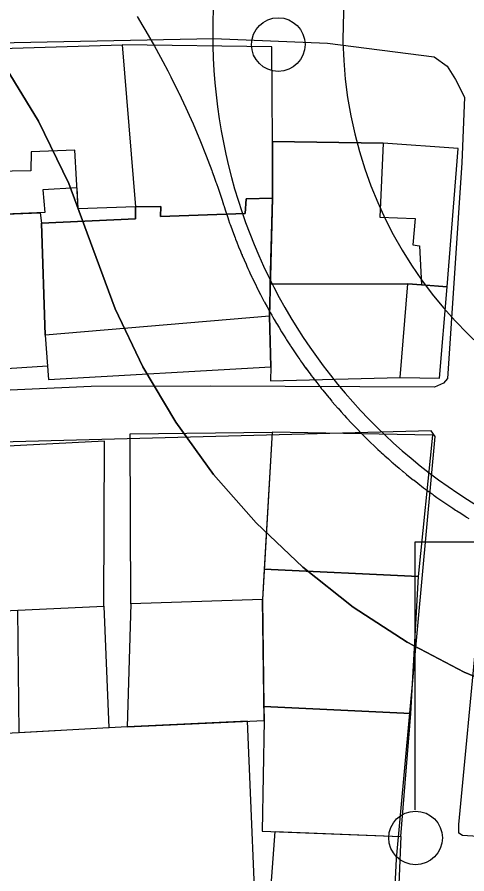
# Model space of a CAD drawing. Extents: x 417997 to 421451, y 4451742 to 4455216.
# Drawn here: x 420011.7 to 420041, y 4453621.7 to 4453677.7 of the extents above; entities that cross this region are included whole.
import ezdxf

# ---------------------------------------------------------------- set-up
doc = ezdxf.new("R2010")
doc.units = 0
for name, color, linetype in [('ADAKENARI', 7, 'Continuous'), ('B_Mesken', 7, 'Continuous'), ('B_Teras', 7, 'Continuous'), ('KALDIRIM', 7, 'Continuous'), ('PL_AYA_PARK_DINLENME', 7, 'Continuous'), ('PL_TURZM', 7, 'Continuous'), ('S_Elektrik_Diregi', 7, 'Continuous'), ('TR_TİCT', 7, 'Continuous'), ('Yol_Sose', 7, 'Continuous')]:
    doc.layers.add(name, color=color, linetype=linetype)

msp = doc.modelspace()

# ---------------------------------------------------------------- linework, layer by layer
at = {"layer": 'ADAKENARI'}
for p, q in [((420010.701, 4453674.734), (420013.05, 4453670.871)), ((420010.701, 4453674.734), (420013.05, 4453670.871)), ((420013.05, 4453670.871), (420015.02, 4453666.802)), ((420013.05, 4453670.871), (420015.02, 4453666.802)), ((420015.02, 4453666.802), (420016.596, 4453662.564)), ((420015.02, 4453666.802), (420016.596, 4453662.564)), ((420016.596, 4453662.564), (420018.053, 4453658.621)), ((420016.596, 4453662.564), (420018.053, 4453658.621)), ((420018.053, 4453658.621), (420019.864, 4453654.827)), ((420018.053, 4453658.621), (420019.864, 4453654.827)), ((420019.864, 4453654.827), (420022.013, 4453651.215)), ((420019.864, 4453654.827), (420022.013, 4453651.215)), ((420022.013, 4453651.215), (420024.484, 4453647.814)), ((420022.013, 4453651.215), (420024.484, 4453647.814)), ((420024.484, 4453647.814), (420027.255, 4453644.652)), ((420024.484, 4453647.814), (420027.255, 4453644.652)), ((420027.255, 4453644.652), (420030.303, 4453641.757)), ((420027.255, 4453644.652), (420030.303, 4453641.757)), ((420030.303, 4453641.757), (420033.602, 4453639.152)), ((420030.303, 4453641.757), (420033.602, 4453639.152)), ((420033.602, 4453639.152), (420037.126, 4453636.859)), ((420033.602, 4453639.152), (420037.126, 4453636.859)), ((420037.126, 4453636.859), (420040.844, 4453634.897)), ((420037.126, 4453636.859), (420040.844, 4453634.897)), ((420040.844, 4453634.897), (420044.726, 4453633.283)), ((420040.844, 4453634.897), (420044.726, 4453633.283))]:
    msp.add_line(p, q, dxfattribs=at)
at = {"layer": 'B_Mesken'}
for points in [[(420015.564, 4453666.514), (420013.325, 4453666.385), (420013.467, 4453664.913), (420010.305, 4453664.78), (420010.087, 4453667.58), (420009.871, 4453675.59), (420018.513, 4453675.858), (420019.384, 4453665.274), (420015.641, 4453665.161)], [(420028.331, 4453669.545), (420028.279, 4453675.738), (420018.513, 4453675.858), (420019.384, 4453665.274), (420021.027, 4453665.309), (420021.015, 4453664.644), (420026.54, 4453664.844), (420026.601, 4453665.812), (420028.325, 4453665.848)], [(420039.735, 4453660.06), (420040.458, 4453669.094), (420035.548, 4453669.444), (420028.331, 4453669.545), (420028.325, 4453665.848), (420028.182, 4453660.239), (420037.163, 4453660.266), (420038.052, 4453660.195)], [(420013.486, 4453656.895), (420013.698, 4453653.998), (420028.21, 4453654.836), (420028.129, 4453658.146), (420028.325, 4453665.848), (420026.601, 4453665.812), (420026.54, 4453664.844), (420021.015, 4453664.644), (420021.027, 4453665.309), (420019.384, 4453665.274), (420019.391, 4453664.492), (420013.244, 4453664.226)], [(420013.633, 4453654.884), (420008.587, 4453654.548), (420008.438, 4453664.596), (420010.305, 4453664.78), (420013.163, 4453664.901), (420013.244, 4453664.226), (420013.486, 4453656.895)], [(420036.675, 4453654.131), (420039.239, 4453654.095), (420039.735, 4453660.06), (420037.163, 4453660.266), (420028.182, 4453660.239), (420028.129, 4453658.146), (420028.21, 4453654.836), (420028.195, 4453653.931)], [(420019.076, 4453639.37), (420019.04, 4453650.452), (420028.305, 4453650.57), (420027.681, 4453639.643)], [(420037.863, 4453641.153), (420038.788, 4453650.372), (420028.305, 4453650.57), (420027.794, 4453641.625)], [(420009.343, 4453638.828), (420017.313, 4453639.212), (420017.357, 4453649.988), (420008.488, 4453649.53), (420008.572, 4453645.086), (420009.581, 4453645.084)], [(420037.355, 4453632.196), (420037.863, 4453641.153), (420027.794, 4453641.625), (420027.681, 4453639.643), (420027.77, 4453632.666)], [(420019.076, 4453639.37), (420018.829, 4453631.328), (420027.782, 4453631.74), (420027.681, 4453639.643)], [(420011.794, 4453630.945), (420011.707, 4453638.942), (420017.313, 4453639.212), (420017.637, 4453631.263)], [(420027.782, 4453631.74), (420027.646, 4453624.519), (420036.702, 4453624.169), (420037.355, 4453632.196), (420027.77, 4453632.666)], [(420001.441, 4453630.382), (420002.119, 4453614.738), (420021.04, 4453615.318), (420027.366, 4453615.639), (420026.701, 4453631.69), (420018.829, 4453631.328)], [(420028.132, 4453615.439), (420027.823, 4453615.379), (420028.498, 4453624.486), (420036.702, 4453624.169), (420036.33, 4453615.324)]]:
    msp.add_lwpolyline(points, close=True, dxfattribs=at)
at = {"layer": 'B_Teras'}
for points in [[(420019.384, 4453665.274), (420015.641, 4453665.161), (420015.425, 4453668.983), (420012.57, 4453668.869), (420012.545, 4453667.64), (420010.087, 4453667.58), (420009.871, 4453675.59), (420018.513, 4453675.858)], [(420028.325, 4453665.848), (420028.331, 4453669.545), (420035.548, 4453669.444), (420035.327, 4453664.611), (420037.644, 4453664.531), (420037.503, 4453662.798), (420037.926, 4453662.728), (420038.052, 4453660.195), (420037.163, 4453660.266), (420028.182, 4453660.239)], [(420013.486, 4453656.895), (420013.244, 4453664.226), (420019.391, 4453664.492), (420019.384, 4453665.274), (420021.027, 4453665.309), (420021.015, 4453664.644), (420026.54, 4453664.844), (420026.601, 4453665.812), (420028.325, 4453665.848), (420028.129, 4453658.146)], [(420028.21, 4453654.836), (420028.195, 4453653.931), (420036.675, 4453654.131), (420037.163, 4453660.266), (420028.182, 4453660.239), (420028.129, 4453658.146)]]:
    msp.add_lwpolyline(points, close=True, dxfattribs=at)
at = {"layer": 'KALDIRIM'}
msp.add_lwpolyline([(420019.484, 4453677.714), (420019.866, 4453677.084), (420019.935, 4453676.966), (420020.066, 4453676.745), (420020.628, 4453675.765), (420020.733, 4453675.577), (420021.17, 4453674.774), (420021.491, 4453674.165), (420021.693, 4453673.772), (420022.195, 4453672.759), (420022.208, 4453672.732), (420022.677, 4453671.737), (420022.885, 4453671.279), (420023.138, 4453670.706), (420023.52, 4453669.808), (420023.579, 4453669.665), (420023.999, 4453668.616), (420024.113, 4453668.32), (420024.358, 4453667.665), (420024.397, 4453667.559), (420024.5, 4453667.276), (420024.638, 4453666.887), (420024.664, 4453666.815), (420024.774, 4453666.496), (420024.775, 4453666.494), (420024.907, 4453666.105), (420025.037, 4453665.712), (420025.131, 4453665.421), (420025.164, 4453665.319), (420025.171, 4453665.295), (420025.261, 4453665.017), (420025.359, 4453664.722), (420025.406, 4453664.582), (420025.46, 4453664.427), (420025.53, 4453664.226), (420025.563, 4453664.133), (420025.668, 4453663.841), (420025.69, 4453663.78), (420025.776, 4453663.549), (420025.886, 4453663.258), (420025.921, 4453663.168), (420025.992, 4453662.985), (420025.999, 4453662.968), (420026.114, 4453662.679), (420026.232, 4453662.39), (420026.312, 4453662.197), (420026.343, 4453662.123), (420026.352, 4453662.103), (420026.474, 4453661.817), (420026.599, 4453661.532), (420026.651, 4453661.417), (420026.726, 4453661.248), (420026.798, 4453661.091), (420026.856, 4453660.965), (420026.988, 4453660.684), (420027.007, 4453660.644), (420027.122, 4453660.403), (420027.259, 4453660.123), (420027.284, 4453660.074), (420027.38, 4453659.88), (420027.398, 4453659.845), (420027.54, 4453659.568), (420027.683, 4453659.292), (420027.772, 4453659.125), (420027.8, 4453659.072), (420027.829, 4453659.017), (420027.978, 4453658.744), (420028.128, 4453658.471), (420028.18, 4453658.379), (420028.281, 4453658.2), (420028.347, 4453658.086), (420028.437, 4453657.93), (420028.594, 4453657.662), (420028.606, 4453657.642), (420028.754, 4453657.395), (420028.916, 4453657.129), (420028.923, 4453657.117), (420029.048, 4453656.916), (420029.08, 4453656.865), (420029.199, 4453656.676), (420029.246, 4453656.602), (420029.415, 4453656.341), (420029.507, 4453656.2), (420029.529, 4453656.166), (420029.586, 4453656.08), (420029.759, 4453655.822), (420029.934, 4453655.565), (420029.982, 4453655.494), (420030.111, 4453655.309), (420030.164, 4453655.234), (420030.291, 4453655.055), (420030.472, 4453654.802), (420030.474, 4453654.8), (420030.656, 4453654.551), (420030.826, 4453654.322), (420030.842, 4453654.301), (420030.981, 4453654.117), (420031.03, 4453654.053), (420031.22, 4453653.807), (420031.412, 4453653.562), (420031.503, 4453653.446), (420031.516, 4453653.43), (420031.606, 4453653.319), (420031.802, 4453653.077), (420032, 4453652.837), (420032.041, 4453652.788), (420032.2, 4453652.599), (420032.233, 4453652.56), (420032.403, 4453652.362), (420032.595, 4453652.141), (420032.607, 4453652.127), (420032.813, 4453651.894), (420032.977, 4453651.712), (420033.021, 4453651.663), (420033.162, 4453651.508), (420033.231, 4453651.433), (420033.443, 4453651.205), (420033.657, 4453650.979), (420033.744, 4453650.888), (420033.745, 4453650.887), (420033.873, 4453650.755), (420034.09, 4453650.533), (420034.31, 4453650.312), (420034.341, 4453650.281), (420034.531, 4453650.093), (420034.539, 4453650.086), (420034.754, 4453649.877), (420034.944, 4453649.695), (420034.951, 4453649.689), (420034.979, 4453649.662), (420035.206, 4453649.449), (420035.356, 4453649.31), (420035.435, 4453649.237), (420035.574, 4453649.11), (420035.665, 4453649.028), (420035.897, 4453648.821), (420036.131, 4453648.616), (420036.197, 4453648.558), (420036.211, 4453648.546), (420036.366, 4453648.412), (420036.604, 4453648.211), (420036.843, 4453648.011), (420036.86, 4453647.997), (420037.06, 4453647.833), (420037.083, 4453647.814), (420037.326, 4453647.619), (420037.522, 4453647.463), (420037.569, 4453647.425), (420037.815, 4453647.234), (420037.945, 4453647.134), (420038.062, 4453647.045), (420038.196, 4453646.944), (420038.311, 4453646.858), (420038.561, 4453646.673), (420038.813, 4453646.49), (420038.851, 4453646.463), (420038.882, 4453646.441), (420039.066, 4453646.31), (420039.321, 4453646.131), (420039.577, 4453645.955), (420039.579, 4453645.953), (420039.777, 4453645.82), (420039.835, 4453645.78), (420040.094, 4453645.608), (420040.287, 4453645.482), (420040.355, 4453645.438), (420040.617, 4453645.271), (420040.722, 4453645.205), (420040.881, 4453645.105), (420041.006, 4453645.027), (420041.146, 4453644.942)], dxfattribs=at)
msp.add_lwpolyline([(420019.484, 4453677.714), (420019.866, 4453677.084), (420019.935, 4453676.966), (420020.066, 4453676.745), (420020.628, 4453675.765), (420020.733, 4453675.577), (420021.17, 4453674.774), (420021.491, 4453674.165), (420021.693, 4453673.772), (420022.195, 4453672.759), (420022.208, 4453672.732), (420022.677, 4453671.737), (420022.885, 4453671.279), (420023.138, 4453670.706), (420023.52, 4453669.808), (420023.579, 4453669.665), (420023.999, 4453668.616), (420024.113, 4453668.32), (420024.358, 4453667.665), (420024.397, 4453667.559), (420024.5, 4453667.276), (420024.638, 4453666.887), (420024.664, 4453666.815), (420024.774, 4453666.496), (420024.775, 4453666.494), (420024.907, 4453666.105), (420025.037, 4453665.712), (420025.131, 4453665.421), (420025.164, 4453665.319), (420025.171, 4453665.295), (420025.261, 4453665.017), (420025.359, 4453664.722), (420025.406, 4453664.582), (420025.46, 4453664.427), (420025.53, 4453664.226), (420025.563, 4453664.133), (420025.668, 4453663.841), (420025.69, 4453663.78), (420025.776, 4453663.549), (420025.886, 4453663.258), (420025.921, 4453663.168), (420025.992, 4453662.985), (420025.999, 4453662.968), (420026.114, 4453662.679), (420026.232, 4453662.39), (420026.312, 4453662.197), (420026.343, 4453662.123), (420026.352, 4453662.103), (420026.474, 4453661.817), (420026.599, 4453661.532), (420026.651, 4453661.417), (420026.726, 4453661.248), (420026.798, 4453661.091), (420026.856, 4453660.965), (420026.988, 4453660.684), (420027.007, 4453660.644), (420027.122, 4453660.403), (420027.259, 4453660.123), (420027.284, 4453660.074), (420027.38, 4453659.88), (420027.398, 4453659.845), (420027.54, 4453659.568), (420027.683, 4453659.292), (420027.772, 4453659.125), (420027.8, 4453659.072), (420027.829, 4453659.017), (420027.978, 4453658.744), (420028.128, 4453658.471), (420028.18, 4453658.379), (420028.281, 4453658.2), (420028.347, 4453658.086), (420028.437, 4453657.93), (420028.594, 4453657.662), (420028.606, 4453657.642), (420028.754, 4453657.395), (420028.916, 4453657.129), (420028.923, 4453657.117), (420029.048, 4453656.916), (420029.08, 4453656.865), (420029.199, 4453656.676), (420029.246, 4453656.602), (420029.415, 4453656.341), (420029.507, 4453656.2), (420029.529, 4453656.166), (420029.586, 4453656.08), (420029.759, 4453655.822), (420029.934, 4453655.565), (420029.982, 4453655.494), (420030.111, 4453655.309), (420030.164, 4453655.234), (420030.291, 4453655.055), (420030.472, 4453654.802), (420030.474, 4453654.8), (420030.656, 4453654.551), (420030.826, 4453654.322), (420030.842, 4453654.301), (420030.981, 4453654.117), (420031.03, 4453654.053), (420031.22, 4453653.807), (420031.412, 4453653.562), (420031.503, 4453653.446), (420031.516, 4453653.43), (420031.606, 4453653.319), (420031.802, 4453653.077), (420032, 4453652.837), (420032.041, 4453652.788), (420032.2, 4453652.599), (420032.233, 4453652.56), (420032.403, 4453652.362), (420032.595, 4453652.141), (420032.607, 4453652.127), (420032.813, 4453651.894), (420032.977, 4453651.712), (420033.021, 4453651.663), (420033.162, 4453651.508), (420033.231, 4453651.433), (420033.443, 4453651.205), (420033.657, 4453650.979), (420033.744, 4453650.888), (420033.745, 4453650.887), (420033.873, 4453650.755), (420034.09, 4453650.533), (420034.31, 4453650.312), (420034.341, 4453650.281), (420034.531, 4453650.093), (420034.539, 4453650.086), (420034.754, 4453649.877), (420034.944, 4453649.695), (420034.951, 4453649.689), (420034.979, 4453649.662), (420035.206, 4453649.449), (420035.356, 4453649.31), (420035.435, 4453649.237), (420035.574, 4453649.11), (420035.665, 4453649.028), (420035.897, 4453648.821), (420036.131, 4453648.616), (420036.197, 4453648.558), (420036.211, 4453648.546), (420036.366, 4453648.412), (420036.604, 4453648.211), (420036.843, 4453648.011), (420036.86, 4453647.997), (420037.06, 4453647.833), (420037.083, 4453647.814), (420037.326, 4453647.619), (420037.522, 4453647.463), (420037.569, 4453647.425), (420037.815, 4453647.234), (420037.945, 4453647.134), (420038.062, 4453647.045), (420038.196, 4453646.944), (420038.311, 4453646.858), (420038.561, 4453646.673), (420038.813, 4453646.49), (420038.851, 4453646.463), (420038.882, 4453646.441), (420039.066, 4453646.31), (420039.321, 4453646.131), (420039.577, 4453645.955), (420039.579, 4453645.953), (420039.777, 4453645.82), (420039.835, 4453645.78), (420040.094, 4453645.608), (420040.287, 4453645.482), (420040.355, 4453645.438), (420040.617, 4453645.271), (420040.722, 4453645.205), (420040.881, 4453645.105), (420041.006, 4453645.027), (420041.146, 4453644.942)], dxfattribs=at)
for radius, start, end in [(36, 103.8315, 339.6589), (36, 103.8315, 339.6589), (27.5, 107.6801, 342.7508), (27.5, 107.6801, 342.7508)]:
    msp.add_arc((420060.427, 4453676.52), radius, start, end, dxfattribs=at)
at = {"layer": 'PL_AYA_PARK_DINLENME'}
msp.add_lwpolyline([(420019.484, 4453677.714), (420019.866, 4453677.084), (420019.935, 4453676.966), (420020.066, 4453676.745), (420020.628, 4453675.765), (420020.733, 4453675.577), (420021.17, 4453674.774), (420021.491, 4453674.165), (420021.693, 4453673.772), (420022.195, 4453672.759), (420022.208, 4453672.732), (420022.677, 4453671.737), (420022.885, 4453671.279), (420023.138, 4453670.706), (420023.52, 4453669.808), (420023.579, 4453669.665), (420023.999, 4453668.616), (420024.113, 4453668.32), (420024.358, 4453667.665), (420024.397, 4453667.559), (420024.5, 4453667.276), (420024.638, 4453666.887), (420024.664, 4453666.815), (420024.774, 4453666.496), (420024.907, 4453666.105), (420025.037, 4453665.712), (420025.131, 4453665.421), (420025.164, 4453665.319), (420025.171, 4453665.295), (420025.261, 4453665.017), (420025.359, 4453664.722), (420025.406, 4453664.582), (420025.46, 4453664.427), (420025.53, 4453664.226), (420025.563, 4453664.133), (420025.668, 4453663.841), (420025.69, 4453663.78), (420025.776, 4453663.549), (420025.886, 4453663.258), (420025.921, 4453663.168), (420025.992, 4453662.985), (420025.999, 4453662.968), (420026.114, 4453662.679), (420026.232, 4453662.39), (420026.312, 4453662.197), (420026.343, 4453662.123), (420026.352, 4453662.103), (420026.474, 4453661.817), (420026.599, 4453661.532), (420026.651, 4453661.417), (420026.726, 4453661.248), (420026.798, 4453661.091), (420026.856, 4453660.965), (420026.988, 4453660.684), (420027.007, 4453660.644), (420027.122, 4453660.403), (420027.259, 4453660.123), (420027.284, 4453660.074), (420027.38, 4453659.88), (420027.398, 4453659.845), (420027.54, 4453659.568), (420027.683, 4453659.292), (420027.772, 4453659.125), (420027.8, 4453659.072), (420027.829, 4453659.017), (420027.978, 4453658.744), (420028.128, 4453658.471), (420028.18, 4453658.379), (420028.281, 4453658.2), (420028.347, 4453658.086), (420028.437, 4453657.93), (420028.594, 4453657.662), (420028.606, 4453657.642), (420028.754, 4453657.395), (420028.916, 4453657.129), (420028.923, 4453657.117), (420029.048, 4453656.916), (420029.08, 4453656.865), (420029.199, 4453656.676), (420029.246, 4453656.602), (420029.415, 4453656.341), (420029.507, 4453656.2), (420029.529, 4453656.166), (420029.586, 4453656.08), (420029.759, 4453655.822), (420029.934, 4453655.565), (420029.982, 4453655.494), (420030.111, 4453655.309), (420030.164, 4453655.234), (420030.291, 4453655.055), (420030.472, 4453654.802), (420030.656, 4453654.551), (420030.826, 4453654.322), (420030.842, 4453654.301), (420030.981, 4453654.117), (420031.03, 4453654.053), (420031.22, 4453653.807), (420031.412, 4453653.562), (420031.503, 4453653.446), (420031.516, 4453653.43), (420031.606, 4453653.319), (420031.802, 4453653.077), (420032, 4453652.837), (420032.041, 4453652.788), (420032.2, 4453652.599), (420032.233, 4453652.56), (420032.403, 4453652.362), (420032.595, 4453652.141), (420032.607, 4453652.127), (420032.813, 4453651.894), (420032.977, 4453651.712), (420033.021, 4453651.663), (420033.162, 4453651.508), (420033.231, 4453651.433), (420033.443, 4453651.205), (420033.657, 4453650.979), (420033.744, 4453650.888), (420033.873, 4453650.755), (420034.09, 4453650.533), (420034.31, 4453650.312), (420034.341, 4453650.281), (420034.531, 4453650.093), (420034.754, 4453649.877), (420034.944, 4453649.695), (420034.979, 4453649.662), (420035.206, 4453649.449), (420035.356, 4453649.31), (420035.435, 4453649.237), (420035.574, 4453649.11), (420035.665, 4453649.028), (420035.897, 4453648.821), (420036.131, 4453648.616), (420036.197, 4453648.558), (420036.211, 4453648.546), (420036.366, 4453648.412), (420036.604, 4453648.211), (420036.843, 4453648.011), (420036.86, 4453647.997), (420037.06, 4453647.833), (420037.083, 4453647.814), (420037.326, 4453647.619), (420037.522, 4453647.463), (420037.569, 4453647.425), (420037.815, 4453647.234), (420037.945, 4453647.134), (420038.062, 4453647.045), (420038.196, 4453646.944), (420038.311, 4453646.858), (420038.561, 4453646.673), (420038.813, 4453646.49), (420038.851, 4453646.463), (420038.882, 4453646.441), (420039.066, 4453646.31), (420039.321, 4453646.131), (420039.577, 4453645.955), (420039.777, 4453645.82), (420039.835, 4453645.78), (420040.094, 4453645.608), (420040.287, 4453645.482), (420040.355, 4453645.438), (420040.617, 4453645.271), (420040.722, 4453645.205), (420040.881, 4453645.105), (420041.006, 4453645.027), (420041.146, 4453644.942)], dxfattribs=at)
msp.add_lwpolyline([(420019.484, 4453677.714), (420019.866, 4453677.084), (420019.935, 4453676.966), (420020.066, 4453676.745), (420020.628, 4453675.765), (420020.733, 4453675.577), (420021.17, 4453674.774), (420021.491, 4453674.165), (420021.693, 4453673.772), (420022.195, 4453672.759), (420022.208, 4453672.732), (420022.677, 4453671.737), (420022.885, 4453671.279), (420023.138, 4453670.706), (420023.52, 4453669.808), (420023.579, 4453669.665), (420023.999, 4453668.616), (420024.113, 4453668.32), (420024.358, 4453667.665), (420024.397, 4453667.559), (420024.5, 4453667.276), (420024.638, 4453666.887), (420024.664, 4453666.815), (420024.774, 4453666.496), (420024.907, 4453666.105), (420025.037, 4453665.712), (420025.131, 4453665.421), (420025.164, 4453665.319), (420025.171, 4453665.295), (420025.261, 4453665.017), (420025.359, 4453664.722), (420025.406, 4453664.582), (420025.46, 4453664.427), (420025.53, 4453664.226), (420025.563, 4453664.133), (420025.668, 4453663.841), (420025.69, 4453663.78), (420025.776, 4453663.549), (420025.886, 4453663.258), (420025.921, 4453663.168), (420025.992, 4453662.985), (420025.999, 4453662.968), (420026.114, 4453662.679), (420026.232, 4453662.39), (420026.312, 4453662.197), (420026.343, 4453662.123), (420026.352, 4453662.103), (420026.474, 4453661.817), (420026.599, 4453661.532), (420026.651, 4453661.417), (420026.726, 4453661.248), (420026.798, 4453661.091), (420026.856, 4453660.965), (420026.988, 4453660.684), (420027.007, 4453660.644), (420027.122, 4453660.403), (420027.259, 4453660.123), (420027.284, 4453660.074), (420027.38, 4453659.88), (420027.398, 4453659.845), (420027.54, 4453659.568), (420027.683, 4453659.292), (420027.772, 4453659.125), (420027.8, 4453659.072), (420027.829, 4453659.017), (420027.978, 4453658.744), (420028.128, 4453658.471), (420028.18, 4453658.379), (420028.281, 4453658.2), (420028.347, 4453658.086), (420028.437, 4453657.93), (420028.594, 4453657.662), (420028.606, 4453657.642), (420028.754, 4453657.395), (420028.916, 4453657.129), (420028.923, 4453657.117), (420029.048, 4453656.916), (420029.08, 4453656.865), (420029.199, 4453656.676), (420029.246, 4453656.602), (420029.415, 4453656.341), (420029.507, 4453656.2), (420029.529, 4453656.166), (420029.586, 4453656.08), (420029.759, 4453655.822), (420029.934, 4453655.565), (420029.982, 4453655.494), (420030.111, 4453655.309), (420030.164, 4453655.234), (420030.291, 4453655.055), (420030.472, 4453654.802), (420030.656, 4453654.551), (420030.826, 4453654.322), (420030.842, 4453654.301), (420030.981, 4453654.117), (420031.03, 4453654.053), (420031.22, 4453653.807), (420031.412, 4453653.562), (420031.503, 4453653.446), (420031.516, 4453653.43), (420031.606, 4453653.319), (420031.802, 4453653.077), (420032, 4453652.837), (420032.041, 4453652.788), (420032.2, 4453652.599), (420032.233, 4453652.56), (420032.403, 4453652.362), (420032.595, 4453652.141), (420032.607, 4453652.127), (420032.813, 4453651.894), (420032.977, 4453651.712), (420033.021, 4453651.663), (420033.162, 4453651.508), (420033.231, 4453651.433), (420033.443, 4453651.205), (420033.657, 4453650.979), (420033.744, 4453650.888), (420033.873, 4453650.755), (420034.09, 4453650.533), (420034.31, 4453650.312), (420034.341, 4453650.281), (420034.531, 4453650.093), (420034.754, 4453649.877), (420034.944, 4453649.695), (420034.979, 4453649.662), (420035.206, 4453649.449), (420035.356, 4453649.31), (420035.435, 4453649.237), (420035.574, 4453649.11), (420035.665, 4453649.028), (420035.897, 4453648.821), (420036.131, 4453648.616), (420036.197, 4453648.558), (420036.211, 4453648.546), (420036.366, 4453648.412), (420036.604, 4453648.211), (420036.843, 4453648.011), (420036.86, 4453647.997), (420037.06, 4453647.833), (420037.083, 4453647.814), (420037.326, 4453647.619), (420037.522, 4453647.463), (420037.569, 4453647.425), (420037.815, 4453647.234), (420037.945, 4453647.134), (420038.062, 4453647.045), (420038.196, 4453646.944), (420038.311, 4453646.858), (420038.561, 4453646.673), (420038.813, 4453646.49), (420038.851, 4453646.463), (420038.882, 4453646.441), (420039.066, 4453646.31), (420039.321, 4453646.131), (420039.577, 4453645.955), (420039.777, 4453645.82), (420039.835, 4453645.78), (420040.094, 4453645.608), (420040.287, 4453645.482), (420040.355, 4453645.438), (420040.617, 4453645.271), (420040.722, 4453645.205), (420040.881, 4453645.105), (420041.006, 4453645.027), (420041.146, 4453644.942)], dxfattribs=at)
for radius, start, end in [(36, 103.8315, 339.6589), (36, 103.8315, 339.6589), (27.5, 107.6801, 342.7508), (27.5, 107.6801, 342.7508)]:
    msp.add_arc((420060.427, 4453676.52), radius, start, end, dxfattribs=at)
at = {"layer": 'PL_TURZM'}
msp.add_lwpolyline([(420070.995, 4453618.921), (420067.841, 4453621.93), (420064.425, 4453624.636), (420060.775, 4453627.018), (420056.922, 4453629.055), (420052.898, 4453630.731), (420048.738, 4453632.03), (420044.726, 4453633.283), (420040.844, 4453634.897), (420037.126, 4453636.859), (420033.602, 4453639.152), (420030.303, 4453641.757), (420027.255, 4453644.652), (420024.484, 4453647.814), (420022.013, 4453651.215), (420019.864, 4453654.827), (420018.053, 4453658.621), (420016.596, 4453662.564), (420015.02, 4453666.802), (420013.05, 4453670.871), (420010.701, 4453674.734)], dxfattribs=at)
msp.add_lwpolyline([(420070.995, 4453618.921), (420067.841, 4453621.93), (420064.425, 4453624.636), (420060.775, 4453627.018), (420056.922, 4453629.055), (420052.898, 4453630.731), (420048.738, 4453632.03), (420044.726, 4453633.283), (420040.844, 4453634.897), (420037.126, 4453636.859), (420033.602, 4453639.152), (420030.303, 4453641.757), (420027.255, 4453644.652), (420024.484, 4453647.814), (420022.013, 4453651.215), (420019.864, 4453654.827), (420018.053, 4453658.621), (420016.596, 4453662.564), (420015.02, 4453666.802), (420013.05, 4453670.871), (420010.701, 4453674.734)], dxfattribs=at)
at = {"layer": 'S_Elektrik_Diregi'}
for p, q in [((420037.635, 4453625.911), (420037.635, 4453643.411)), ((420037.635, 4453643.411), (420044.635, 4453643.411))]:
    msp.add_line(p, q, dxfattribs=at)
for centre in [(420028.707, 4453675.877), (420037.671, 4453624.076)]:
    msp.add_circle(centre, 1.75, dxfattribs=at)
at = {"layer": 'TR_TİCT'}
msp.add_lwpolyline([(420070.995, 4453618.921), (420067.841, 4453621.93), (420064.425, 4453624.636), (420060.775, 4453627.018), (420056.922, 4453629.055), (420052.898, 4453630.731), (420048.738, 4453632.03), (420044.726, 4453633.283), (420040.844, 4453634.897), (420037.126, 4453636.859), (420033.602, 4453639.152), (420030.303, 4453641.757), (420027.255, 4453644.652), (420024.484, 4453647.814), (420022.013, 4453651.215), (420019.864, 4453654.827), (420018.053, 4453658.621), (420016.596, 4453662.564), (420015.02, 4453666.802), (420013.05, 4453670.871), (420010.701, 4453674.734)], dxfattribs=at)
msp.add_lwpolyline([(420070.995, 4453618.921), (420067.841, 4453621.93), (420064.425, 4453624.636), (420060.775, 4453627.018), (420056.922, 4453629.055), (420052.898, 4453630.731), (420048.738, 4453632.03), (420044.726, 4453633.283), (420040.844, 4453634.897), (420037.126, 4453636.859), (420033.602, 4453639.152), (420030.303, 4453641.757), (420027.255, 4453644.652), (420024.484, 4453647.814), (420022.013, 4453651.215), (420019.864, 4453654.827), (420018.053, 4453658.621), (420016.596, 4453662.564), (420015.02, 4453666.802), (420013.05, 4453670.871), (420010.701, 4453674.734)], dxfattribs=at)
at = {"layer": 'Yol_Sose'}
for points in [[(420067.313, 4453682.42), (420066.358, 4453665.617), (420065.116, 4453648.29), (420062.5, 4453623.715), (420062.135, 4453623.459), (420061.921, 4453623.4), (420061.258, 4453623.333), (420050.408, 4453623.596), (420040.725, 4453624.245), (420040.5, 4453624.391), (420040.489, 4453624.943), (420041.684, 4453637.532), (420042.617, 4453651.623), (420043.789, 4453669.546), (420044.699, 4453686.744), (420045.305, 4453692.182)], [(420016.499, 4453653.547), (419998.66, 4453652.737), (419998.122, 4453653.034), (419997.864, 4453653.736), (419997.297, 4453663.809), (419996.96, 4453674.345), (419997.134, 4453674.702), (419997.532, 4453674.927), (420009.26, 4453675.98), (420024.486, 4453676.276), (420031.914, 4453675.968), (420038.894, 4453675.084), (420039.743, 4453674.464), (420040.276, 4453673.593), (420040.856, 4453672.438), (420040.695, 4453668.15), (420039.75, 4453654.082), (420039.484, 4453653.779), (420038.905, 4453653.498), (420024.271, 4453653.578)], [(420024.271, 4453653.578), (420016.499, 4453653.547)], [(420035.072, 4453595.215), (420036.424, 4453622.701), (420038.94, 4453650.297), (420038.691, 4453650.653), (419999.804, 4453649.642), (419999.21, 4453648.846)]]:
    msp.add_lwpolyline(points, dxfattribs=at)

doc.saveas('drawing.dxf')
